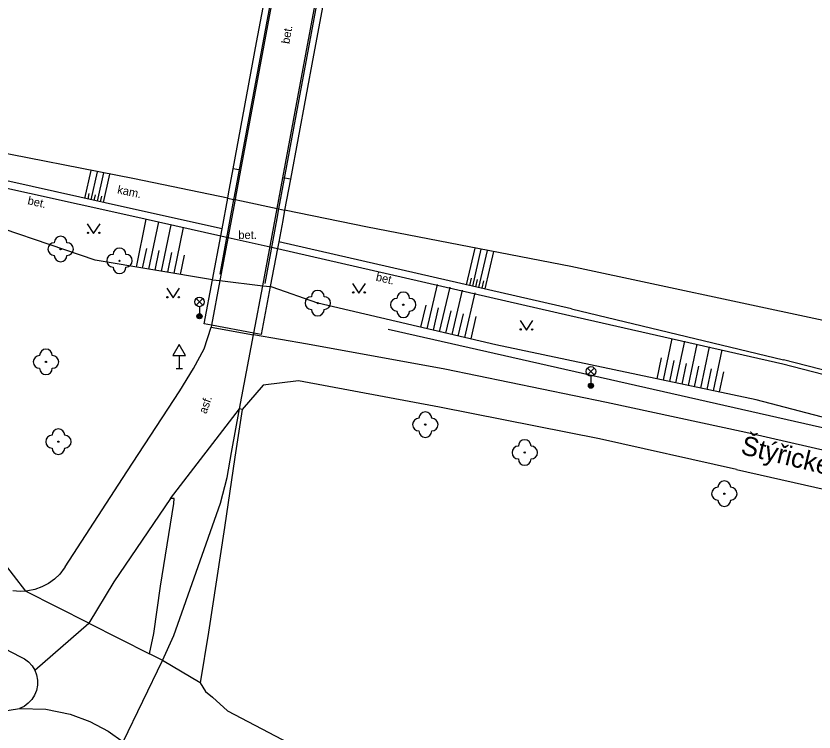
# Model space of a CAD drawing. Extents: x -598932 to -598196, y -1162207 to -1161504.
# Drawn here: x -598504.1 to -598441.5, y -1162110.3 to -1162054.1 of the extents above; entities that cross this region are included whole.
import ezdxf

# ---------------------------------------------------------------- set-up
doc = ezdxf.new("R2010")
doc.units = 0
for name, color, linetype in [('kanalizace - povrch.  znaky - skut. velikost', 7, 'Continuous'), ('Level 22', 7, 'Continuous'), ('Level 33', 7, 'Continuous'), ('Level 34', 7, 'Continuous'), ('Level 36', 7, 'Continuous'), ('specificka linie pasportu komunikaci', 7, 'Continuous'), ('TM - chodniky - VP', 7, 'Continuous'), ('TM - hladina vodniho toku_ bazenu_ nadrze', 7, 'Continuous'), ('TM - horni hrana svahu', 7, 'Continuous'), ('TM - komunikace - VP', 7, 'Continuous'), ('TM - letecke snimky - pomocna linie', 7, 'Continuous'), ('TM - pomocna konstrukcna linie', 7, 'Continuous'), ('TM - popis povrchu', 7, 'Continuous'), ('TM - rozhrani ploch obecne - NP', 7, 'Continuous'), ('TM - rozhrani ploch obecne - VP', 7, 'Continuous'), ('TM - srafovani', 7, 'Continuous'), ('TM - zabradli - VP', 7, 'Continuous'), ('TM - zed operna - VP', 7, 'Continuous'), ('ulice', 7, 'Continuous')]:
    doc.layers.add(name, color=color, linetype=linetype)

msp = doc.modelspace()

# ---------------------------------------------------------------- linework, layer by layer
at = {"layer": 'kanalizace - povrch.  znaky - skut. velikost'}
for points in [[(-598488.81, -1162078.51), (-598485.47, -1162079.11)], [(-598485.45, -1162078.97), (-598488.77, -1162078.36)]]:
    msp.add_lwpolyline(points, dxfattribs=at)
at = {"layer": 'Level 22'}
for centre in [(-598500.61, -1162072.38), (-598495.99, -1162073.3), (-598480.44, -1162076.62), (-598473.74, -1162076.75), (-598501.76, -1162081.23), (-598472.01, -1162086.15), (-598500.78, -1162087.49), (-598464.21, -1162088.34), (-598448.56, -1162091.57)]:
    msp.add_circle(centre, 0.05, dxfattribs=at)
for centre, start, end in [((-598501.11, -1162072.38), 90, 270), ((-598500.61, -1162071.88), 0, 180), ((-598500.11, -1162072.38), 270, 90), ((-598495.99, -1162072.8), 0, 180), ((-598500.61, -1162072.88), 180, 0), ((-598496.49, -1162073.3), 90, 270), ((-598495.49, -1162073.3), 270, 90), ((-598495.99, -1162073.8), 180, 0), ((-598480.44, -1162076.12), 0, 180), ((-598473.74, -1162076.25), 0, 180), ((-598480.94, -1162076.62), 90, 270), ((-598479.94, -1162076.62), 270, 90), ((-598474.24, -1162076.75), 90, 270), ((-598473.24, -1162076.75), 270, 90), ((-598480.44, -1162077.12), 180, 0), ((-598473.74, -1162077.25), 180, 0), ((-598502.26, -1162081.23), 90, 270), ((-598501.76, -1162080.73), 0, 180), ((-598501.26, -1162081.23), 270, 90), ((-598501.76, -1162081.73), 180, 0), ((-598472.51, -1162086.15), 90, 270), ((-598472.01, -1162085.65), 0, 180), ((-598471.51, -1162086.15), 270, 90), ((-598501.28, -1162087.49), 90, 270), ((-598500.78, -1162086.99), 0, 180), ((-598500.28, -1162087.49), 270, 90), ((-598472.01, -1162086.65), 180, 0), ((-598464.21, -1162087.84), 0, 180), ((-598500.78, -1162087.99), 180, 0), ((-598464.71, -1162088.34), 90, 270), ((-598463.71, -1162088.34), 270, 90), ((-598464.21, -1162088.84), 180, 0), ((-598448.56, -1162091.07), 0, 180), ((-598449.06, -1162091.57), 90, 270), ((-598448.06, -1162091.57), 270, 90), ((-598448.56, -1162092.07), 180, 0)]:
    msp.add_arc(centre, 0.5, start, end, dxfattribs=at)
at = {"layer": 'Level 33'}
for p, q in [((-598489.985, -1162076.79), (-598489.455, -1162076.26)), ((-598489.985, -1162076.26), (-598489.455, -1162076.79)), ((-598489.72, -1162076.9), (-598489.72, -1162077.65)), ((-598459.285, -1162082.24), (-598458.755, -1162081.71)), ((-598459.285, -1162081.71), (-598458.755, -1162082.24)), ((-598459.02, -1162082.35), (-598459.02, -1162083.1))]:
    msp.add_line(p, q, dxfattribs=at)
for centre, radius in [((-598489.72, -1162076.525), 0.375), ((-598489.72, -1162077.65), 0.2), ((-598489.72, -1162077.65), 0.145), ((-598489.72, -1162077.65), 0.0876), ((-598459.02, -1162081.975), 0.375), ((-598459.02, -1162083.1), 0.2), ((-598459.02, -1162083.1), 0.145), ((-598459.02, -1162083.1), 0.0876)]:
    msp.add_circle(centre, radius, dxfattribs=at)
at = {"layer": 'Level 34'}
for p, q in [((-598491.31, -1162080.732), (-598491.31, -1162081.75)), ((-598491.56, -1162081.75), (-598491.06, -1162081.75))]:
    msp.add_line(p, q, dxfattribs=at)
msp.add_lwpolyline([(-598491.81, -1162080.732), (-598490.81, -1162080.732), (-598491.31, -1162079.866)], close=True, dxfattribs=at)
at = {"layer": 'Level 36'}
for points in [[(-598498.52, -1162070.41), (-598498.02, -1162071.16), (-598497.52, -1162070.41)], [(-598477.71, -1162075.08), (-598477.21, -1162075.83), (-598476.71, -1162075.08)], [(-598492.29, -1162075.46), (-598491.79, -1162076.21), (-598491.29, -1162075.46)], [(-598464.58, -1162077.98), (-598464.08, -1162078.73), (-598463.58, -1162077.98)]]:
    msp.add_lwpolyline(points, dxfattribs=at)
for centre in [(-598498.47, -1162071.11), (-598497.571, -1162071.11), (-598477.66, -1162075.78), (-598476.761, -1162075.78), (-598492.24, -1162076.16), (-598491.341, -1162076.16), (-598464.53, -1162078.68), (-598463.631, -1162078.68)]:
    msp.add_circle(centre, 0.05, dxfattribs=at)
at = {"layer": 'specificka linie pasportu komunikaci'}
for points in [[(-598486.49, -1162066.2), (-598487.08, -1162066.09)], [(-598482.59, -1162066.901), (-598483.183, -1162066.794)], [(-598484.03, -1162075.37), (-598484.163, -1162075.324)], [(-598486.37, -1162084.97), (-598486.945, -1162088.711), (-598487.764, -1162094.23), (-598489.011, -1162102.421), (-598489.669, -1162106.409)], [(-598491.996, -1162091.953), (-598496.426, -1162098.484), (-598498.404, -1162101.721)], [(-598493.644, -1162104.136), (-598493.293, -1162102.543), (-598492.778, -1162098.834), (-598491.727, -1162092.343), (-598491.707, -1162091.951), (-598491.995, -1162091.951), (-598491.996, -1162091.953)], [(-598498.404, -1162101.721), (-598503.36, -1162099.22)], [(-598498.404, -1162101.721), (-598493.644, -1162104.136)], [(-598489.669, -1162106.409), (-598492.624, -1162104.653), (-598492.655, -1162104.637), (-598493.644, -1162104.136)], [(-598489.669, -1162106.409), (-598489.241, -1162107.093), (-598488.686, -1162107.52), (-598487.532, -1162108.589)], [(-598487.532, -1162108.589), (-598479.498, -1162112.819), (-598472.405, -1162116.75), (-598471.123, -1162117.306), (-598469.414, -1162117.605), (-598414.338, -1162110.384), (-598413.26, -1162109.45)]]:
    msp.add_lwpolyline(points, dxfattribs=at)
at = {"layer": 'TM - chodniky - VP'}
for points in [[(-598481.11, -1162037.29), (-598481.86, -1162041.39), (-598483.52, -1162050.19), (-598484.66, -1162056.38), (-598486.49, -1162066.2)], [(-598483.63, -1162069.2), (-598483.183, -1162066.794), (-598481.38, -1162057.09), (-598480.2, -1162050.76), (-598478.55, -1162042), (-598477.76, -1162037.73)], [(-598486.49, -1162066.2), (-598486.89, -1162068.32), (-598486.92, -1162068.5)], [(-598486.92, -1162068.5), (-598488.113, -1162074.859)], [(-598484.758, -1162075.254), (-598483.76, -1162069.9), (-598483.63, -1162069.2)], [(-598488.113, -1162074.859), (-598488.77, -1162078.36)], [(-598485.45, -1162078.97), (-598484.758, -1162075.254)], [(-598490.19, -1162081.75), (-598489.35, -1162080.21), (-598488.81, -1162078.51)], [(-598488.77, -1162078.36), (-598488.81, -1162078.51)], [(-598485.47, -1162079.11), (-598485.45, -1162078.97)], [(-598373.63, -1162107.44), (-598374.05, -1162106.27), (-598375.89, -1162104.49), (-598383.68, -1162101.64), (-598392.98, -1162098.93), (-598403.89, -1162096.47), (-598413.14, -1162094.37), (-598430.24, -1162090.58), (-598446.87, -1162086.77), (-598457.79, -1162084.42), (-598470.49, -1162081.8), (-598481.26, -1162079.85), (-598485.47, -1162079.11)], [(-598500.25, -1162097.31), (-598495.41, -1162089.86), (-598491.27, -1162083.49), (-598490.19, -1162081.75)], [(-598481.95, -1162082.71), (-598484.73, -1162083.05), (-598486.37, -1162084.97), (-598486.58, -1162084.92)], [(-598470.89, -1162084.77), (-598481.95, -1162082.71)], [(-598495.71, -1162111.04), (-598492.624, -1162104.653), (-598491.73, -1162102.7), (-598488.06, -1162092.31), (-598487.55, -1162090.31), (-598487.21, -1162088.35), (-598486.58, -1162084.92)], [(-598447.6, -1162089.67), (-598458.36, -1162087.26), (-598470.89, -1162084.77)], [(-598447.6, -1162089.67), (-598430.8, -1162093.47), (-598413.82, -1162097.31)], [(-598515.03, -1162098.48), (-598514.85, -1162098.58), (-598503.8, -1162104.33), (-598503.437, -1162104.513), (-598503.115, -1162104.761), (-598502.843, -1162105.063), (-598502.632, -1162105.41), (-598502.488, -1162105.79), (-598502.418, -1162106.19), (-598502.422, -1162106.597), (-598502.5, -1162106.995), (-598502.651, -1162107.373), (-598502.869, -1162107.716), (-598503.146, -1162108.013), (-598503.474, -1162108.254), (-598503.84, -1162108.43)]]:
    msp.add_lwpolyline(points, dxfattribs=at)
at = {"layer": 'TM - hladina vodniho toku_ bazenu_ nadrze'}
for points in [[(-598487.5, -1162068.39), (-598494.81, -1162066.88), (-598507.36, -1162064.42)], [(-598460.61, -1162073.74), (-598476.55, -1162070.67), (-598483.04, -1162069.32)], [(-598421.03, -1162082.21), (-598460.61, -1162073.74)]]:
    msp.add_lwpolyline(points, dxfattribs=at)
at = {"layer": 'TM - horni hrana svahu'}
for points in [[(-598497.9, -1162073.25), (-598508.67, -1162069.6)], [(-598488.7, -1162074.79), (-598497.9, -1162073.25)], [(-598376.59, -1162101.31), (-598393.14, -1162097.78), (-598400.5, -1162095.77), (-598407.08, -1162093.76), (-598425.18, -1162089.68), (-598446.06, -1162084.2), (-598466.47, -1162079.89), (-598480.44, -1162076.62), (-598484.03, -1162075.37)], [(-598552.01, -1162076.78), (-598542.29, -1162080.6), (-598533.7, -1162085.26), (-598518.7, -1162088.12), (-598506.29, -1162095.45), (-598503.36, -1162099.22)]]:
    msp.add_lwpolyline(points, dxfattribs=at)
at = {"layer": 'TM - komunikace - VP'}
for points in [[(-598511.78, -1162112.35), (-598510.34, -1162111.04), (-598508.47, -1162109.74), (-598507.04, -1162109.11), (-598505.65, -1162108.7), (-598503.84, -1162108.43)], [(-598503.84, -1162108.43), (-598501.78, -1162108.48), (-598499.86, -1162108.87), (-598498.31, -1162109.45), (-598496.89, -1162110.2), (-598495.71, -1162111.04)]]:
    msp.add_lwpolyline(points, dxfattribs=at)
at = {"layer": 'TM - letecke snimky - pomocna linie'}
for points in [[(-598492, -1162091.95), (-598486.58, -1162084.92)], [(-598500.25, -1162097.31), (-598500.32, -1162097.42), (-598500.68, -1162097.88), (-598501.1, -1162098.27), (-598501.57, -1162098.61), (-598502.08, -1162098.88), (-598502.63, -1162099.08), (-598503.19, -1162099.2), (-598503.36, -1162099.22), (-598503.77, -1162099.24), (-598504.36, -1162099.2)], [(-598502.63, -1162105.41), (-598498.4, -1162101.72)]]:
    msp.add_lwpolyline(points, dxfattribs=at)
at = {"layer": 'TM - pomocna konstrukcna linie'}
for points in [[(-598488.05, -1162071.34), (-598487.477, -1162071.468)], [(-598487.477, -1162071.468), (-598484.188, -1162072.199)], [(-598484.188, -1162072.199), (-598483.6, -1162072.33)], [(-598488.7, -1162074.79), (-598488.113, -1162074.859)], [(-598488.113, -1162074.859), (-598484.758, -1162075.254)], [(-598484.758, -1162075.254), (-598484.163, -1162075.324)]]:
    msp.add_lwpolyline(points, dxfattribs=at)
at = {"layer": 'TM - rozhrani ploch obecne - NP'}
for points in [[(-598487.5, -1162068.39), (-598487.04, -1162068.48)], [(-598487.04, -1162068.48), (-598486.92, -1162068.5)], [(-598486.92, -1162068.5), (-598486.43, -1162068.61), (-598483.63, -1162069.2)], [(-598483.63, -1162069.2), (-598483.51, -1162069.22)], [(-598483.51, -1162069.22), (-598483.04, -1162069.32)]]:
    msp.add_lwpolyline(points, dxfattribs=at)
at = {"layer": 'TM - rozhrani ploch obecne - VP'}
for points in [[(-598487.08, -1162066.09), (-598485.24, -1162056.17), (-598484.08, -1162049.99), (-598482.43, -1162041.2), (-598481.69, -1162037.2)], [(-598477.16, -1162037.8), (-598477.93, -1162041.96), (-598479.58, -1162050.73), (-598480.78, -1162057.17), (-598482.59, -1162066.901), (-598483.04, -1162069.32)], [(-598487.5, -1162068.39), (-598487.44, -1162068.06), (-598487.08, -1162066.09)], [(-598506.96, -1162067.12), (-598495.26, -1162069.73), (-598488.05, -1162071.34)], [(-598487.95, -1162070.8), (-598487.5, -1162068.39)], [(-598483.04, -1162069.32), (-598483.19, -1162070.13), (-598483.5, -1162071.8)], [(-598488.7, -1162074.79), (-598488.05, -1162071.34)], [(-598488.05, -1162071.34), (-598487.95, -1162070.8)], [(-598483.5, -1162071.8), (-598483.6, -1162072.33)], [(-598483.6, -1162072.33), (-598484.163, -1162075.324), (-598484.87, -1162079.08), (-598485.45, -1162078.97)], [(-598483.6, -1162072.33), (-598460.67, -1162077.59)], [(-598488.77, -1162078.36), (-598489.35, -1162078.25), (-598488.7, -1162074.79)], [(-598460.67, -1162077.59), (-598443.98, -1162081.39)], [(-598460.55, -1162077.06), (-598443.91, -1162081.06)], [(-598486.58, -1162084.92), (-598485.47, -1162079.11)], [(-598392.49, -1162095.48), (-598411.66, -1162089.35), (-598443.91, -1162081.06)], [(-598443.98, -1162081.39), (-598411.77, -1162089.71), (-598392.63, -1162095.97), (-598376.59, -1162101.31)]]:
    msp.add_lwpolyline(points, dxfattribs=at)
at = {"layer": 'TM - srafovani'}
for points in [[(-598498.7, -1162068.41), (-598498.21, -1162066.21)], [(-598498.21, -1162068.51), (-598497.72, -1162066.31)], [(-598497.72, -1162068.62), (-598497.23, -1162066.4)], [(-598497.24, -1162068.73), (-598496.74, -1162066.5)], [(-598498.46, -1162068.46), (-598498.36, -1162068.02)], [(-598497.97, -1162068.57), (-598497.87, -1162068.13)], [(-598497.48, -1162068.68), (-598497.38, -1162068.23)], [(-598494.67, -1162073.79), (-598493.89, -1162070.04)], [(-598493.69, -1162073.95), (-598492.91, -1162070.25)], [(-598492.7, -1162074.12), (-598491.93, -1162070.47)], [(-598491.71, -1162074.28), (-598490.96, -1162070.69)], [(-598494.18, -1162073.87), (-598493.86, -1162072.34)], [(-598493.19, -1162074.03), (-598492.87, -1162072.48)], [(-598468.77, -1162075.18), (-598468.11, -1162072.3)], [(-598468.28, -1162075.29), (-598467.62, -1162072.39)], [(-598467.8, -1162075.4), (-598467.13, -1162072.49)], [(-598467.31, -1162075.51), (-598466.64, -1162072.58)], [(-598492.2, -1162074.2), (-598491.88, -1162072.66)], [(-598491.22, -1162074.37), (-598490.9, -1162072.86)], [(-598468.53, -1162075.23), (-598468.39, -1162074.65)], [(-598468.04, -1162075.34), (-598467.91, -1162074.76)], [(-598467.55, -1162075.45), (-598467.42, -1162074.87)], [(-598471.86, -1162078.63), (-598471.05, -1162075.16)], [(-598470.89, -1162078.86), (-598470.07, -1162075.38)], [(-598469.91, -1162079.08), (-598469.1, -1162075.6)], [(-598468.12, -1162075.82), (-598468.94, -1162079.31)], [(-598472.35, -1162078.51), (-598471.94, -1162076.78)], [(-598471.37, -1162078.74), (-598470.97, -1162077)], [(-598470.4, -1162078.97), (-598469.99, -1162077.23)], [(-598469.43, -1162079.2), (-598469.02, -1162077.45)], [(-598468.04, -1162077.68), (-598468.45, -1162079.43)], [(-598453.33, -1162082.66), (-598452.64, -1162079.39)], [(-598452.36, -1162082.87), (-598451.67, -1162079.61)], [(-598451.38, -1162083.08), (-598450.69, -1162079.84)], [(-598450.4, -1162083.28), (-598449.72, -1162080.06)], [(-598449.42, -1162083.49), (-598448.74, -1162080.29)], [(-598453.82, -1162082.56), (-598453.48, -1162080.92)], [(-598452.84, -1162082.77), (-598452.5, -1162081.13)], [(-598451.87, -1162082.97), (-598451.52, -1162081.35)], [(-598450.89, -1162083.18), (-598450.55, -1162081.57)], [(-598449.91, -1162083.39), (-598449.57, -1162081.78)], [(-598448.93, -1162083.59), (-598448.59, -1162082)]]:
    msp.add_lwpolyline(points, dxfattribs=at)
at = {"layer": 'TM - zabradli - VP'}
for points in [[(-598481.23, -1162037.27), (-598482.06, -1162041.8), (-598483.72, -1162050.69), (-598484.83, -1162056.63), (-598487, -1162068.26), (-598487.04, -1162068.48)], [(-598477.66, -1162037.74), (-598478.52, -1162042.45), (-598480.2, -1162051.34), (-598481.3, -1162057.28), (-598483.51, -1162069.22)], [(-598487.04, -1162068.48), (-598488.13, -1162074.34)], [(-598483.51, -1162069.22), (-598483.65, -1162069.99), (-598484.6, -1162075.08)], [(-598370.51, -1162104.5), (-598390.34, -1162098.95), (-598412.45, -1162092.78), (-598440.87, -1162086.41), (-598474.92, -1162078.7)]]:
    msp.add_lwpolyline(points, dxfattribs=at)
at = {"layer": 'TM - zed operna - VP'}
for points in [[(-598487.95, -1162070.8), (-598495.14, -1162069.2), (-598506.84, -1162066.59)], [(-598460.55, -1162077.06), (-598483.5, -1162071.8)]]:
    msp.add_lwpolyline(points, dxfattribs=at)

# ---------------------------------------------------------------- texts
at = {"layer": 'TM - popis povrchu'}
for s, rotation, p in [('bet.', 80.41, (-598482.67, -1162056.32)), ('kam.', 348.02, (-598496.2, -1162068)), ('bet.', 347.42, (-598503.24, -1162068.86)), ('bet.', 347.08, (-598475.93, -1162074.85)), ('asf.', 70.83, (-598489.18, -1162085.35))]:
    msp.add_text(s, height=0.65, rotation=rotation, dxfattribs=at).set_placement(p)
msp.add_text('bet.', height=0.65, dxfattribs=at).set_placement((-598486.67, -1162071.59))
at = {"layer": 'ulice'}
msp.add_text('Štýřické nábřeží', height=1.5, rotation=346.41012, dxfattribs=at).set_placement((-598447.346, -1162088.444))

doc.saveas('drawing.dxf')
